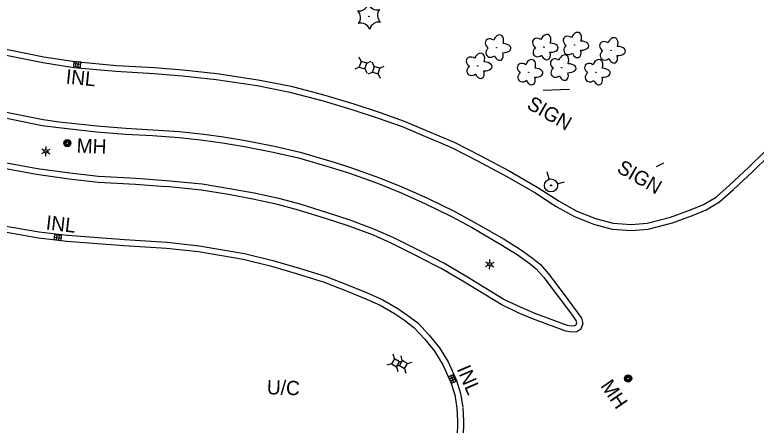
# Model space of a CAD drawing. Extents: x 588843 to 2552415, y 180129 to 269402.
# Drawn here: x 605212.4 to 605523.1, y 184019 to 184191.1 of the extents above; entities that cross this region are included whole.
import ezdxf

# ---------------------------------------------------------------- set-up
doc = ezdxf.new("R2010")
doc.units = 0
for name, color, linetype in [('E_AREA_Text', 7, 'Continuous'), ('E_DRN', 7, 'Continuous'), ('E_DRN_Text', 7, 'Continuous'), ('E_LAND_Vegetation', 7, 'Continuous'), ('E_LTG', 7, 'Continuous'), ('E_RDWY_C_and_G', 7, 'Continuous'), ('E_SGN', 7, 'Continuous'), ('E_SGN_Text', 7, 'Continuous'), ('E_UTL_AG_Bold', 7, 'Continuous'), ('E_UTL_MH', 7, 'Continuous'), ('E_UTL_MH_Text', 7, 'Continuous'), ('E_UTL_WHydrant', 7, 'Continuous')]:
    doc.layers.add(name, color=color, linetype=linetype)

# ---------------------------------------------------------------- blocks, each defined once
blk = doc.blocks.new('INLO_2')
at = {"layer": 'E_DRN'}
for p, q in [((6.6, -13.1), (6.6, 0)), ((13.1, -13.1), (13.1, 0)), ((19.7, -6.6), (0, -6.6))]:
    blk.add_line(p, q, dxfattribs=at)
blk.add_lwpolyline([(0, -13.1), (19.7, -13.1), (19.7, 0), (0, 0)], close=True, dxfattribs=at)
blk = doc.blocks.new('INLT_62')
at = {"layer": 'E_DRN_Text'}
blk.add_text('INL', height=39.37, dxfattribs=at).set_placement((-36.2, -19.7))
blk = doc.blocks.new('INLT_63')
at = {"layer": 'E_DRN_Text'}
blk.add_text('INL', height=39.37, dxfattribs=at).set_placement((-36.2, -19.7))
blk = doc.blocks.new('INLT_8_1')
at = {"layer": 'E_DRN_Text'}
blk.add_text('INL', height=39.37, dxfattribs=at).set_placement((-36.2, -19.7))
blk = doc.blocks.new('MHO_2')
at = {"layer": 'E_UTL_MH'}
for centre, radius in [((0.3, -0.4), 9.84), ((0.3, -0.4), 7.98), ((0.2, -0.5), 6.35), ((0.1, -0.5), 3.97)]:
    blk.add_circle(centre, radius, dxfattribs=at)
blk = doc.blocks.new('MHT_2')
at = {"layer": 'E_UTL_MH_Text'}
blk.add_text('MH', height=39.37, dxfattribs=at).set_placement((-32.2, -19.7))
blk = doc.blocks.new('LPOL_3')
at = {"layer": 'E_LTG'}
for p, q in [((-13.1, 0), (-4.9, 0)), ((-2.5, 4.3), (-6.6, 11.4)), ((2.5, 4.3), (6.6, 11.4)), ((4.9, 0), (13.1, 0)), ((-6.6, -11.4), (-2.5, -4.3)), ((6.6, -11.4), (2.5, -4.3))]:
    blk.add_line(p, q, dxfattribs=at)
for radius in [4.92, 4.92, 4.92, 0.41]:
    blk.add_circle((0, 0), radius, dxfattribs=at)
blk = doc.blocks.new('PED_2')
at = {"layer": 'E_UTL_AG_Bold'}
for p, q in [((-8.2, 8.2), (-17.5, 17.5)), ((8.2, 8.2), (17.5, 17.5)), ((-8.2, -8.2), (-17.5, -17.5)), ((8.2, -8.2), (17.5, -17.5))]:
    blk.add_line(p, q, dxfattribs=at)
blk.add_lwpolyline([(-8.2, -8.2), (8.2, -8.2), (8.2, 8.2), (-8.2, 8.2)], close=True, dxfattribs=at)
blk = doc.blocks.new('HYD_2')
at = {"layer": 'E_UTL_WHydrant'}
for p, q in [((-12.6, 12.6), (-27.3, 27.3)), ((12.6, 12.6), (27.3, 27.3))]:
    blk.add_line(p, q, dxfattribs=at)
for radius in [18, 1.38]:
    blk.add_circle((0, 0), radius, dxfattribs=at)
blk = doc.blocks.new('SIGN_2')
at = {"layer": 'E_SGN'}
blk.add_text('SIGN', height=39.37, dxfattribs=at).set_placement((-56.1, -19.7))
blk = doc.blocks.new('DTRE_3')
at = {"layer": 'E_LAND_Vegetation'}
blk.add_circle((-0.6, 0), 0.601, dxfattribs=at)
for centre, major_axis, ratio in [((-6.1, 17.5), (4.5, -16.3), 0.782863), ((13.3, 9), (-17.3, -9.6), 0.691916), ((-19.3, 0.5), (16.2, -0.4), 0.832022), ((-8.2, -17.2), (5.9, 15.9), 0.716896), ((11.6, -12.2), (-16.4, 15), 0.560249)]:
    blk.add_ellipse(centre, major_axis=major_axis, ratio=ratio, start_param=1.570796, end_param=4.712389, dxfattribs=at)
blk = doc.blocks.new('CTRE_3')
at = {"layer": 'E_LAND_Vegetation'}
blk.add_circle((0, 0), 0.733, dxfattribs=at)
for centre, start, end in [((-39.3, 29.4), 280.2067, 5.9716), ((5.9, 49), 220.2113, 305.9762), ((45.4, 19.3), 160.2113, 245.9762), ((-45.4, -19.3), 340.2113, 65.9762), ((39.5, -29.6), 100.2511, 185.9272), ((-5.9, -49), 40.2113, 125.9762)]:
    blk.add_arc(centre, 25.8, start, end, dxfattribs=at)
blk = doc.blocks.new('UCA_2')
at = {"layer": 'E_AREA_Text'}
blk.add_text('U/C', height=39.37, dxfattribs=at).set_placement((-50.3, -19.7))

msp = doc.modelspace()

# ---------------------------------------------------------------- linework, layer by layer
at = {"layer": 'E_RDWY_C_and_G'}
for points in [[(605121.68, 184213.7), (605126.86, 184210.3), (605131.89, 184206.73), (605139.86, 184201.84), (605153.72, 184194.39), (605166.74, 184188.45), (605178.61, 184183.65), (605193.53, 184178.43), (605208.12, 184174.3), (605224.11, 184171.02), (605237.2, 184169.03), (605254.78, 184167.37), (605270.83, 184166.46), (605282.58, 184165.52), (605296.73, 184164.01), (605313.95, 184161.4), (605327.72, 184158.64), (605341.71, 184154.98)], [(605128.31, 184212.34), (605133.26, 184208.82), (605141.11, 184204.01), (605154.83, 184196.63), (605167.73, 184190.75), (605179.49, 184185.99), (605194.28, 184180.82), (605208.72, 184176.73), (605224.55, 184173.48), (605237.5, 184171.52), (605254.97, 184169.87), (605271, 184168.96), (605282.81, 184168.01), (605297.05, 184166.49), (605314.38, 184163.86), (605328.28, 184161.08), (605342.34, 184157.4)], [(605149.56, 184168.05), (605158.76, 184163.73), (605165.98, 184160.7), (605175.17, 184157.39), (605186.59, 184153.65), (605199.08, 184150.06), (605208.42, 184147.82), (605223.93, 184144.67), (605230.72, 184143.75), (605246.59, 184142.02)], [(605150.62, 184170.32), (605159.78, 184166.01), (605166.89, 184163.03), (605175.99, 184159.76), (605187.33, 184156.04), (605199.72, 184152.48), (605208.96, 184150.26), (605224.35, 184147.14), (605231.02, 184146.23), (605246.87, 184144.51)], [(605275.9, 184121.49), (605263.21, 184122.39), (605247.5, 184123.3), (605235.49, 184124.67), (605221.91, 184126.52), (605208.26, 184129.03), (605198.05, 184131.2), (605184.15, 184135.1), (605172.98, 184138.69), (605155.92, 184145.25), (605143.79, 184150.4), (605138.04, 184153.27), (605134.03, 184156.27), (605127.47, 184161.82)], [(605275.73, 184119), (605263.05, 184119.89), (605247.29, 184120.8), (605235.18, 184122.19), (605221.52, 184124.05), (605207.77, 184126.58), (605197.45, 184128.78), (605183.43, 184132.71), (605172.15, 184136.33), (605154.98, 184142.93), (605142.74, 184148.13), (605136.72, 184151.13), (605132.48, 184154.32), (605125.86, 184159.91)], [(605341.63, 184155.01), (605353.7, 184151.42), (605364.66, 184147.78), (605374.71, 184144.2), (605383.6, 184140.45), (605395.47, 184135.43), (605406.32, 184129.87), (605418.36, 184123.46), (605430.34, 184116.58), (605439.34, 184110.74), (605446.93, 184106.53), (605454.93, 184103.27), (605462.77, 184101.22), (605470.71, 184100.61), (605477.9, 184101.16), (605488.04, 184103.81), (605496.44, 184106.98), (605502.11, 184109.3), (605507.79, 184112.64), (605513.57, 184117.8), (605521.73, 184125.36), (605528.35, 184131.77)], [(605342.34, 184157.4), (605354.45, 184153.8), (605365.47, 184150.15), (605375.61, 184146.53), (605384.58, 184142.76), (605396.53, 184137.69), (605407.48, 184132.08), (605419.57, 184125.64), (605431.64, 184118.72), (605440.62, 184112.89), (605448.01, 184108.78), (605455.72, 184105.65), (605463.19, 184103.7), (605470.71, 184103.11), (605477.49, 184103.64), (605487.28, 184106.2), (605495.53, 184109.31), (605501, 184111.55), (605506.31, 184114.67), (605511.89, 184119.65), (605520.01, 184127.17), (605526.62, 184133.58)], [(605246.79, 184144.51), (605259, 184143.54), (605270.21, 184142.9), (605281.45, 184142.16), (605291.69, 184141.05), (605299.82, 184139.92), (605309.15, 184138.33), (605321.25, 184135.92), (605331.95, 184133.45), (605345.31, 184129.61)], [(605246.59, 184142.02), (605258.83, 184141.04), (605270.06, 184140.41), (605281.24, 184139.67), (605291.38, 184138.57), (605299.43, 184137.45), (605308.69, 184135.87), (605320.72, 184133.47), (605331.32, 184131.03), (605344.62, 184127.21)], [(605120.14, 184130.04), (605126.94, 184126.65), (605136.37, 184122.14), (605144.03, 184119.01), (605153.66, 184115.4), (605167.5, 184110.5), (605181.21, 184106.56), (605192.06, 184103.47), (605205.69, 184100.45), (605222.27, 184097.54), (605234.26, 184096.17), (605258.16, 184094.35), (605276.01, 184093.21), (605289.36, 184091.79), (605308.1, 184088.57), (605319.92, 184085.67), (605329.97, 184082.73)], [(605121.26, 184132.27), (605128.04, 184128.9), (605137.38, 184124.43), (605144.94, 184121.34), (605154.52, 184117.75), (605168.27, 184112.88), (605181.9, 184108.96), (605192.67, 184105.9), (605206.17, 184102.9), (605222.63, 184100.02), (605234.5, 184098.66), (605258.34, 184096.84), (605276.23, 184095.7), (605289.71, 184094.26), (605308.61, 184091.02), (605320.57, 184088.08), (605330.67, 184085.13)], [(605344.62, 184127.21), (605352.72, 184124.6), (605364.42, 184120.44), (605374.3, 184116.39), (605384.56, 184111.77), (605395.36, 184106.47), (605403.74, 184101.97), (605416.15, 184094.82), (605422.91, 184090.54), (605428.36, 184086.66)], [(605345.38, 184129.59), (605353.52, 184126.97), (605365.32, 184122.77), (605375.29, 184118.69), (605385.63, 184114.03), (605396.5, 184108.69), (605404.96, 184104.15), (605417.44, 184096.96), (605424.31, 184092.61), (605429.81, 184088.7)], [(605382.93, 184091.72), (605371.24, 184097.56), (605363.62, 184100.91), (605352.98, 184104.94), (605343.43, 184108.1), (605331.95, 184111.6), (605323.08, 184113.98), (605312.67, 184116.21), (605302.41, 184118.13), (605290.97, 184120), (605275.9, 184121.49)], [(605381.81, 184089.48), (605370.17, 184095.3), (605362.68, 184098.6), (605352.15, 184102.58), (605342.67, 184105.72), (605331.26, 184109.2), (605322.49, 184111.55), (605312.18, 184113.76), (605301.98, 184115.67), (605290.65, 184117.52), (605275.66, 184119.01)], [(605428.36, 184086.66), (605430.93, 184084.53), (605434.15, 184080.89), (605440.16, 184072.92), (605446.07, 184064.95), (605447.57, 184062.85), (605447.83, 184061.72), (605447.54, 184060.87), (605447.12, 184060.58), (605445.9, 184060.47), (605443.98, 184060.85), (605430.77, 184065.74), (605424.35, 184068.43), (605417.4, 184071.75), (605401.43, 184081.53), (605392.27, 184086.88), (605382.93, 184091.72)], [(605429.96, 184088.58), (605432.68, 184086.32), (605436.09, 184082.47), (605442.16, 184074.41), (605448.09, 184066.42), (605449.89, 184063.9), (605450.42, 184061.6), (605449.65, 184059.28), (605448, 184058.15), (605445.76, 184057.95), (605443.3, 184058.44), (605429.85, 184063.41), (605423.33, 184066.15), (605416.21, 184069.55), (605400.15, 184079.39), (605391.06, 184084.68), (605381.78, 184089.5)], [(605330.73, 184085.11), (605342.86, 184081.28), (605352.59, 184077.57), (605359.76, 184074.6), (605366.66, 184071.49), (605372.92, 184067.91), (605377.15, 184064.99), (605381.27, 184061.84), (605386.06, 184056.79), (605390.35, 184051.48), (605393.99, 184045.51), (605397.52, 184037.72), (605399.24, 184032.28), (605400.14, 184026.55)], [(605329.97, 184082.73), (605342.04, 184078.91), (605351.67, 184075.25), (605358.77, 184072.31), (605365.52, 184069.26), (605371.58, 184065.79), (605375.68, 184062.97), (605379.6, 184059.98), (605384.18, 184055.14), (605388.3, 184050.04), (605391.78, 184044.34), (605395.18, 184036.83), (605396.8, 184031.71), (605397.67, 184026.17)], [(605397.67, 184026.17), (605397.97, 184020.81), (605397.76, 184013.84), (605396.89, 184007.51), (605395.77, 184001.98), (605393.65, 183995.59), (605390.81, 183989.68), (605387.5, 183984.64), (605381.26, 183976.07), (605374.59, 183968.03), (605367.04, 183959.41), (605357.45, 183949.09)], [(605400.16, 184026.31), (605400.48, 184020.85), (605400.26, 184013.63), (605399.36, 184007.09), (605398.19, 184001.34), (605395.98, 183994.65), (605392.99, 183988.44), (605389.55, 183983.21), (605383.23, 183974.53), (605376.49, 183966.41), (605368.9, 183957.73), (605359.27, 183947.39)]]:
    msp.add_lwpolyline(points, dxfattribs=at)
at = {"layer": 'E_SGN'}
for p, q in [((605433.87, 184159.5), (605444.95, 184159.86)), ((605481.3, 184127.42), (605484.4, 184128.96))]:
    msp.add_line(p, q, dxfattribs=at)

# ---------------------------------------------------------------- block references
at = {"layer": 'E_AREA_Text', "xscale": 0.1524003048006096, "yscale": 0.1524003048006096, "rotation": -2.1991875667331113}
msp.add_blockref('UCA_2', (605325.73, 184034.7), dxfattribs=at)
at = {"layer": 'E_DRN', "xscale": 0.1524003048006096}
for p, yscale, rotation in [((605237.15, 184171.47), 0.1524003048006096, -5.7700186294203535), ((605231.78, 184096.47), 0.15240030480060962, 173.47387843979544), ((605395.37, 184036.55), 0.15240030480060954, 113.35556485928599)]:
    msp.add_blockref('INLO_2', p, dxfattribs=dict(at, yscale=yscale, rotation=rotation))
at = {"layer": 'E_DRN_Text'}
for name, p, xscale, yscale, rotation in [('INLT_63', (605239.37, 184164.72), 0.1524003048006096, 0.1524003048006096, -5.7700186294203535), ('INLT_62', (605231.04, 184103.42), 0.15240030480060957, 0.15240030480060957, -6.526121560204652), ('INLT_8_1', (605402.45, 184038.7), 0.1524003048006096, 0.1524003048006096, -66.644435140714)]:
    msp.add_blockref(name, p, dxfattribs=dict(at, xscale=xscale, yscale=yscale, rotation=rotation))
at = {"layer": 'E_LAND_Vegetation', "xscale": 0.15240030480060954, "yscale": 0.15240030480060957, "rotation": 40.35376378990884}
for name, p in [('CTRE_3', (605360.85, 184190.37)), ('DTRE_3', (605447.07, 184178.44)), ('DTRE_3', (605414.41, 184177.35)), ('DTRE_3', (605434.2, 184177.57)), ('DTRE_3', (605462.36, 184176.19)), ('DTRE_3', (605406.48, 184169.72)), ('DTRE_3', (605427.82, 184167.04)), ('DTRE_3', (605441.71, 184168.95)), ('DTRE_3', (605456.03, 184167.03))]:
    msp.add_blockref(name, p, dxfattribs=at)
at = {"layer": 'E_LTG', "xscale": 0.15240030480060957, "yscale": 0.1524003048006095, "rotation": -31.82293632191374}
for p in [(605225.44, 184133.81), (605411.47, 184086.42)]:
    msp.add_blockref('LPOL_3', p, dxfattribs=at)
at = {"layer": 'E_SGN_Text', "xscale": 0.1524003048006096, "yscale": 0.15240030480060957, "rotation": -29.84516293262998}
for p in [(605435.48, 184150.43), (605473.23, 184123.71)]:
    msp.add_blockref('SIGN_2', p, dxfattribs=at)
at = {"layer": 'E_UTL_AG_Bold', "yscale": 0.15240030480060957}
for p, xscale, rotation in [((605358.36, 184169.94), 0.15240030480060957, -18.66236230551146), ((605363.86, 184167.87), 0.15240030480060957, -18.66236230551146), ((605371.98, 184045.14), 0.1524003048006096, -29.84516293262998), ((605375.28, 184044.42), 0.1524003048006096, -29.84516293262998)]:
    msp.add_blockref('PED_2', p, dxfattribs=dict(at, xscale=xscale, rotation=rotation))
at = {"layer": 'E_UTL_MH'}
for p, xscale, yscale, rotation in [((605234.39, 184137.29), 0.1524003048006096, 0.1524003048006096, -2.3373058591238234), ((605469.47, 184038.65), 0.15240030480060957, 0.15240030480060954, -55.30484646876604)]:
    msp.add_blockref('MHO_2', p, dxfattribs=dict(at, xscale=xscale, yscale=yscale, rotation=rotation))
at = {"layer": 'E_UTL_MH_Text'}
for p, xscale, yscale, rotation in [((605243.26, 184136.07), 0.1524003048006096, 0.1524003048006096, -2.3373058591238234), ((605462.89, 184033.13), 0.15240030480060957, 0.15240030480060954, -55.30484646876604)]:
    msp.add_blockref('MHT_2', p, dxfattribs=dict(at, xscale=xscale, yscale=yscale, rotation=rotation))
at = {"layer": 'E_UTL_WHydrant', "xscale": 0.1524003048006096, "yscale": 0.15240030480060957, "rotation": -29.84516293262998}
msp.add_blockref('HYD_2', (605437.12, 184119.52), dxfattribs=at)

doc.saveas('drawing.dxf')
